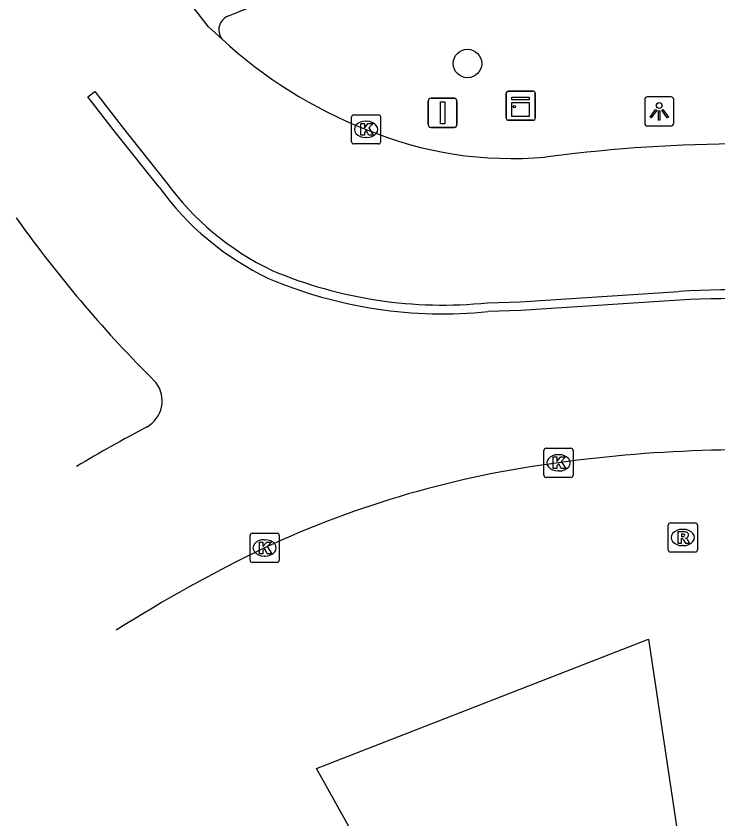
# Model space of a CAD drawing. Extents: x 162542 to 163144, y 380786 to 381511.
# Drawn here: x 162645.1 to 162669.2, y 380825.05 to 380852.61 of the extents above; entities that cross this region are included whole.
import ezdxf

# ---------------------------------------------------------------- set-up
doc = ezdxf.new("R2010")
doc.units = 0
for name, color, linetype in [('IMGEO_Boom', 7, 'Continuous'), ('IMGEO_Fietspad_gesloten', 7, 'Continuous'), ('IMGEO_Kast', 7, 'Continuous'), ('IMGEO_Kolk', 7, 'Continuous'), ('IMGEO_Lichtpunt', 7, 'Continuous'), ('IMGEO_Rijbaan_regionaal_gesloten', 7, 'Continuous'), ('IMGEO_Rioolput', 7, 'Continuous'), ('IMGEO_Verkeersbordpaal', 7, 'Continuous'), ('IMGEO_Verkeerseiland_groen', 7, 'Continuous')]:
    doc.layers.add(name, color=color, linetype=linetype)

msp = doc.modelspace()

# ---------------------------------------------------------------- linework, layer by layer
at = {"layer": 'IMGEO_Boom'}
msp.add_circle((162660.601, 380850.982), 0.489, dxfattribs=at)
at = {"layer": 'IMGEO_Fietspad_gesloten'}
msp.add_lwpolyline([(162652.377, 380852.611), (162667.2, 380858.65)], dxfattribs=at)
msp.add_arc((162652.582, 380852.135), 0.518, 113.2619, 216.0913, dxfattribs=at)
at = {"layer": 'IMGEO_Kast'}
for p, q in [((162662.004, 380850.033), (162662.845, 380850.033)), ((162662.845, 380850.033), (162662.004, 380850.033)), ((162661.929, 380849.108), (162661.929, 380849.949)), ((162661.929, 380849.949), (162661.929, 380849.108)), ((162662.929, 380849.958), (162662.929, 380849.117)), ((162662.929, 380849.117), (162662.929, 380849.958)), ((162662.854, 380849.033), (162662.013, 380849.033)), ((162662.013, 380849.033), (162662.854, 380849.033))]:
    msp.add_line(p, q, dxfattribs=at)
for points in [[(162662.124, 380849.823), (162662.724, 380849.823), (162662.724, 380849.738), (162662.124, 380849.738), (162662.124, 380849.823)], [(162662.124, 380849.648), (162662.724, 380849.648), (162662.724, 380849.159), (162662.124, 380849.159), (162662.124, 380849.648)]]:
    msp.add_lwpolyline(points, dxfattribs=at)
msp.add_circle((162662.208, 380849.497), 0.0377, dxfattribs=at)
for centre, start, end in [((162662.007, 380849.955), 92.4484, 184.2845), ((162662.007, 380849.955), 92.4484, 184.2845), ((162662.851, 380849.955), 2.4484, 94.2845), ((162662.851, 380849.955), 2.4484, 94.2845), ((162662.007, 380849.111), 182.4484, 274.2845), ((162662.007, 380849.111), 182.4484, 274.2845), ((162662.851, 380849.111), 272.4484, 4.2845), ((162662.851, 380849.111), 272.4484, 4.2845)]:
    msp.add_arc(centre, 0.0779, start, end, dxfattribs=at)
at = {"layer": 'IMGEO_Kolk'}
for p, q in [((162656.62, 380848.294), (162656.62, 380849.146)), ((162656.695, 380849.22), (162657.547, 380849.22)), ((162657.621, 380849.146), (162657.621, 380848.294)), ((162657.108, 380849), (162657.133, 380849)), ((162657.131, 380848.44), (162657.106, 380848.44)), ((162657.547, 380848.22), (162656.695, 380848.22)), ((162663.228, 380836.847), (162663.228, 380837.699)), ((162663.303, 380837.773), (162664.155, 380837.773)), ((162664.229, 380837.699), (162664.229, 380836.847)), ((162663.716, 380837.553), (162663.741, 380837.553)), ((162664.155, 380836.773), (162663.303, 380836.773)), ((162663.739, 380836.993), (162663.714, 380836.993)), ((162653.212, 380834.853), (162654.064, 380834.853)), ((162653.137, 380833.927), (162653.137, 380834.779)), ((162653.625, 380834.633), (162653.65, 380834.633)), ((162654.138, 380834.779), (162654.138, 380833.927)), ((162653.648, 380834.073), (162653.623, 380834.073)), ((162654.064, 380833.853), (162653.212, 380833.853))]:
    msp.add_line(p, q, dxfattribs=at)
for points in [[(162656.62, 380848.294), (162656.62, 380849.146)], [(162656.695, 380849.22), (162657.547, 380849.22)], [(162657.621, 380849.146), (162657.621, 380848.294)], [(162656.941, 380848.92), (162657.064, 380848.92), (162657.064, 380848.769), (162657.194, 380848.92), (162657.358, 380848.92), (162657.212, 380848.769), (162657.365, 380848.52), (162657.213, 380848.52), (162657.128, 380848.684), (162657.064, 380848.617), (162657.064, 380848.52), (162656.941, 380848.52), (162656.941, 380848.92)], [(162657.547, 380848.22), (162656.695, 380848.22)], [(162663.228, 380836.847), (162663.228, 380837.699)], [(162663.303, 380837.773), (162664.155, 380837.773)], [(162664.229, 380837.699), (162664.229, 380836.847)], [(162663.549, 380837.473), (162663.672, 380837.473), (162663.672, 380837.322), (162663.802, 380837.473), (162663.966, 380837.473), (162663.82, 380837.322), (162663.973, 380837.073), (162663.821, 380837.073), (162663.736, 380837.237), (162663.672, 380837.17), (162663.672, 380837.073), (162663.549, 380837.073), (162663.549, 380837.473)], [(162664.155, 380836.773), (162663.303, 380836.773)], [(162653.212, 380834.853), (162654.064, 380834.853)], [(162653.137, 380833.927), (162653.137, 380834.779)], [(162653.458, 380834.553), (162653.581, 380834.553), (162653.581, 380834.402), (162653.711, 380834.553), (162653.875, 380834.553), (162653.729, 380834.402), (162653.882, 380834.153), (162653.73, 380834.153), (162653.645, 380834.317), (162653.581, 380834.25), (162653.581, 380834.153), (162653.458, 380834.153), (162653.458, 380834.553)], [(162654.138, 380834.779), (162654.138, 380833.927)], [(162654.064, 380833.853), (162653.212, 380833.853)]]:
    msp.add_lwpolyline(points, dxfattribs=at)
for centre, start, end in [((162656.697, 380849.144), 91.552, 178.448), ((162656.697, 380849.144), 91.552, 178.448), ((162657.545, 380849.144), 1.552, 88.448), ((162657.545, 380849.144), 1.552, 88.448), ((162656.697, 380848.296), 181.552, 268.448), ((162656.697, 380848.296), 181.552, 268.448), ((162657.545, 380848.296), 271.552, 358.448), ((162657.545, 380848.296), 271.552, 358.448), ((162663.305, 380837.697), 91.552, 178.448), ((162663.305, 380837.697), 91.552, 178.448), ((162664.153, 380837.697), 1.552, 88.448), ((162664.153, 380837.697), 1.552, 88.448), ((162663.305, 380836.849), 181.552, 268.448), ((162663.305, 380836.849), 181.552, 268.448), ((162664.153, 380836.849), 271.552, 358.448), ((162664.153, 380836.849), 271.552, 358.448), ((162653.214, 380834.777), 91.552, 178.448), ((162653.214, 380834.777), 91.552, 178.448), ((162654.062, 380834.777), 1.552, 88.448), ((162654.062, 380834.777), 1.552, 88.448), ((162653.214, 380833.929), 181.552, 268.448), ((162653.214, 380833.929), 181.552, 268.448), ((162654.062, 380833.929), 271.552, 358.448), ((162654.062, 380833.929), 271.552, 358.448)]:
    msp.add_arc(centre, 0.0765, start, end, dxfattribs=at)
for centre, major_axis, ratio, start_param, end_param in [((162657.107, 380848.72), (-0.387, 0.002), 0.722429, 4.712389, 7.853982), ((162657.132, 380848.72), (-0.39, 0.002), 0.717154, 1.570796, 4.712389), ((162663.715, 380837.273), (-0.387, 0.002), 0.722429, 4.712389, 7.853982), ((162663.74, 380837.273), (-0.39, 0.002), 0.717154, 1.570796, 4.712389), ((162653.624, 380834.353), (-0.387, 0.002), 0.722429, 4.712389, 7.853982), ((162653.649, 380834.353), (-0.39, 0.002), 0.717154, 1.570796, 4.712389)]:
    msp.add_ellipse(centre, major_axis=major_axis, ratio=ratio, start_param=start_param, end_param=end_param, dxfattribs=at)
at = {"layer": 'IMGEO_Lichtpunt'}
for p, q in [((162666.687, 380849.742), (162666.687, 380848.935)), ((162666.687, 380849.742), (162666.687, 380848.935)), ((162667.589, 380849.837), (162666.781, 380849.837)), ((162667.589, 380849.837), (162666.781, 380849.837)), ((162667.683, 380848.935), (162667.683, 380849.742)), ((162667.683, 380848.935), (162667.683, 380849.742)), ((162666.781, 380848.841), (162667.589, 380848.841)), ((162666.781, 380848.841), (162667.589, 380848.841))]:
    msp.add_line(p, q, dxfattribs=at)
for points in [[(162667.061, 380849.406), (162667.1, 380849.378), (162666.912, 380849.116), (162666.874, 380849.143), (162667.061, 380849.406)], [(162667.163, 380849.358), (162667.21, 380849.358), (162667.21, 380849.036), (162667.163, 380849.036), (162667.163, 380849.358)], [(162667.273, 380849.378), (162667.311, 380849.405), (162667.498, 380849.143), (162667.459, 380849.115), (162667.273, 380849.378)]]:
    msp.add_lwpolyline(points, dxfattribs=at)
msp.add_circle((162667.186, 380849.54), 0.0994, dxfattribs=at)
for centre, start, end in [((162666.781, 380849.742), 90, 180), ((162666.781, 380849.742), 90, 180), ((162667.589, 380849.742), 0, 90), ((162667.589, 380849.742), 0, 90), ((162666.781, 380848.935), 180, 270), ((162666.781, 380848.935), 180, 270), ((162667.589, 380848.935), 270, 0), ((162667.589, 380848.935), 270, 360)]:
    msp.add_arc(centre, 0.0946, start, end, dxfattribs=at)
at = {"layer": 'IMGEO_Rijbaan_regionaal_gesloten'}
for points in [[(162652.163, 380851.83), (162651.715, 380852.236), (162649.928, 380854.555)], [(162650.012, 380846.741), (162648.512, 380848.617), (162647.569, 380849.838), (162647.809, 380850.02), (162648.746, 380848.804), (162650.251, 380846.922)], [(162664.29, 380847.893), (162663.273, 380847.772)], [(162645.103, 380845.687), (162645.293, 380845.432)], [(162661.291, 380842.766), (162662.415, 380842.801), (162667.862, 380843.16)], [(162667.879, 380842.86), (162662.43, 380842.501), (162661.311, 380842.466)], [(162649.86, 380840.08), (162649.911, 380840.021)]]:
    msp.add_lwpolyline(points, dxfattribs=at)
for centre, radius, start, end in [((162662.886, 380863.417), 15.787, 227.219, 248.5834), ((162662.112, 380860.673), 12.953, 247.3372, 275.1425), ((162670.269, 380794.307), 53.918, 82.3126, 96.3671), ((162657.996, 380852.49), 9.838, 215.7554, 244.5945), ((162658, 380852.496), 9.546, 215.7304, 244.5504), ((162679.966, 380870.395), 42.725, 215.752, 225.1979), ((162659.765, 380857.768), 15.079, 247.1008, 275.8066), ((162659.764, 380857.756), 15.368, 247.0635, 275.7768), ((162670.215, 380793.133), 50.082, 79.4956, 92.6935), ((162670.224, 380793.221), 49.694, 79.486, 92.7046), ((162649.091, 380839.401), 1.028, 299.053, 37.067), ((162676.922, 380787.042), 58.269, 117.97372, 120.69495), ((162670.145, 380791.108), 46.609, 84.9669, 97.9122), ((162668.096, 380803.285), 34.268, 97.3217, 114.9557), ((162674.863, 380790.162), 49.024, 115.6549, 122.4698)]:
    msp.add_arc(centre, radius, start, end, dxfattribs=at)
at = {"layer": 'IMGEO_Rioolput'}
for p, q in [((162667.492, 380834.283), (162667.492, 380835.135)), ((162667.567, 380835.209), (162668.419, 380835.209)), ((162668.493, 380835.135), (162668.493, 380834.283)), ((162667.98, 380834.989), (162668.005, 380834.989)), ((162668.003, 380834.429), (162667.978, 380834.429)), ((162668.419, 380834.209), (162667.567, 380834.209))]:
    msp.add_line(p, q, dxfattribs=at)
for points in [[(162667.492, 380834.283), (162667.492, 380835.135)], [(162667.567, 380835.209), (162668.419, 380835.209)], [(162668.493, 380835.135), (162668.493, 380834.283)], [(162668.081, 380834.907), (162667.829, 380834.909), (162667.829, 380834.509)], [(162668.007, 380834.828), (162667.953, 380834.828), (162667.953, 380834.747)], [(162667.829, 380834.509), (162667.953, 380834.509), (162667.953, 380834.671), (162667.964, 380834.671)], [(162667.953, 380834.747), (162668.005, 380834.747)], [(162668.011, 380834.642), (162668.082, 380834.509), (162668.222, 380834.509), (162668.157, 380834.635)], [(162668.419, 380834.209), (162667.567, 380834.209)]]:
    msp.add_lwpolyline(points, dxfattribs=at)
for centre, radius, start, end in [((162667.569, 380835.133), 0.0765, 91.552, 178.448), ((162667.569, 380835.133), 0.0765, 91.552, 178.448), ((162668.417, 380835.133), 0.0765, 1.552, 88.448), ((162668.417, 380835.133), 0.0765, 1.552, 88.448), ((162668.013, 380834.732), 0.0964, 77.0061, 93.1865), ((162668.027, 380834.789), 0.0378, 276.6634, 79.6772), ((162668.08, 380834.797), 0.109, 350.3612, 89.416), ((162667.963, 380834.618), 0.0533, 26.0293, 88.6989), ((162667.989, 380834.936), 0.19, 274.7715, 282.9687), ((162668.078, 380834.797), 0.112, 277.5842, 350.9817), ((162668.062, 380834.582), 0.108, 29.5134, 73.7905), ((162667.569, 380834.285), 0.0765, 181.552, 268.448), ((162667.569, 380834.285), 0.0765, 181.552, 268.448), ((162668.417, 380834.285), 0.0765, 271.552, 358.448), ((162668.417, 380834.285), 0.0765, 271.552, 358.448)]:
    msp.add_arc(centre, radius, start, end, dxfattribs=at)
for centre, major_axis, ratio, start_param, end_param in [((162667.979, 380834.709), (-0.387, 0.002), 0.722429, 4.712389, 7.853982), ((162668.004, 380834.709), (-0.39, 0.002), 0.717154, 1.570796, 4.712389)]:
    msp.add_ellipse(centre, major_axis=major_axis, ratio=ratio, start_param=start_param, end_param=end_param, dxfattribs=at)
at = {"layer": 'IMGEO_Verkeersbordpaal'}
for p, q in [((162659.351, 380849.788), (162660.141, 380849.788)), ((162660.141, 380849.788), (162659.351, 380849.788)), ((162659.251, 380848.888), (162659.251, 380849.688)), ((162659.251, 380849.688), (162659.251, 380848.888)), ((162660.241, 380849.688), (162660.241, 380848.888)), ((162660.241, 380848.888), (162660.241, 380849.688)), ((162660.141, 380848.788), (162659.351, 380848.788)), ((162659.351, 380848.788), (162660.141, 380848.788))]:
    msp.add_line(p, q, dxfattribs=at)
msp.add_lwpolyline([(162659.671, 380849.663), (162659.821, 380849.663), (162659.821, 380848.913), (162659.671, 380848.913), (162659.671, 380849.663)], dxfattribs=at)
for centre, start, end in [((162659.351, 380849.688), 90, 180), ((162659.351, 380849.688), 90, 180), ((162660.141, 380849.688), 0, 90), ((162660.141, 380849.688), 360, 90), ((162659.351, 380848.888), 180, 270), ((162659.351, 380848.888), 180, 270), ((162660.141, 380848.888), 270, 0), ((162660.141, 380848.888), 270, 0)]:
    msp.add_arc(centre, 0.1, start, end, dxfattribs=at)
at = {"layer": 'IMGEO_Verkeerseiland_groen'}
msp.add_lwpolyline([(162661.501, 380815.857), (162655.415, 380826.775), (162666.815, 380831.219), (162668.699, 380818.611), (162661.501, 380815.857)], dxfattribs=at)

doc.saveas('drawing.dxf')
